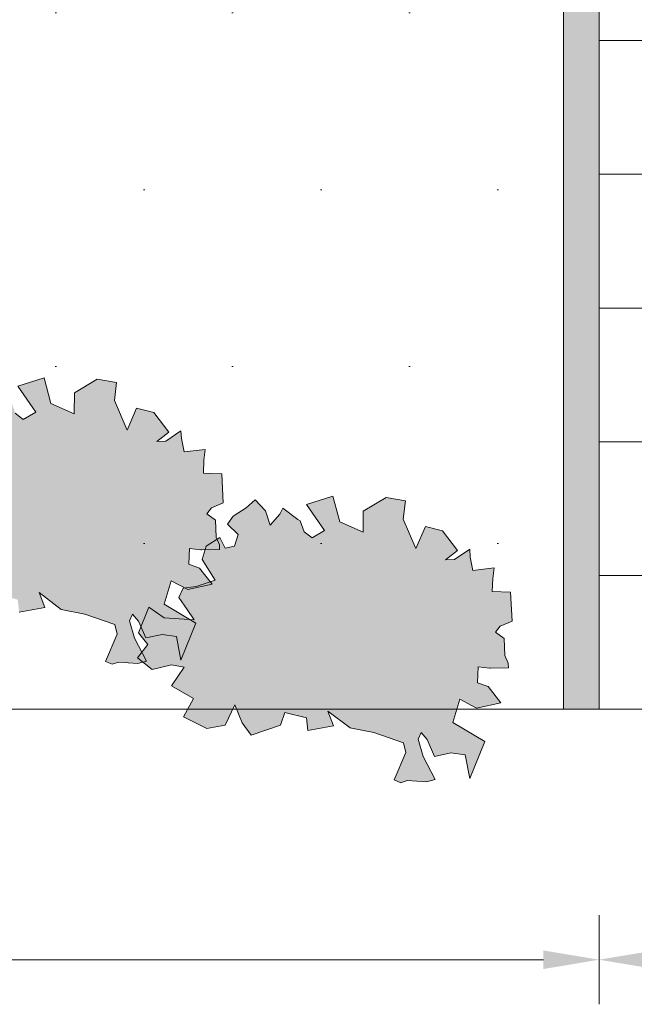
# Model space of a CAD drawing. Header units: metres. Extents: x 92403 to 95147, y 464428 to 465602.
# Tile 311 of 568: x 92436.54 to 92437.92, y 465244.31 to 465246.52. Entities that reach past the tile are written whole.
import ezdxf

# ---------------------------------------------------------------- set-up
doc = ezdxf.new("R2010")
doc.units = ezdxf.units.M
doc.layers.get('Defpoints').update_dxf_attribs({"linetype": 'CONTINUOUS'})
doc.layers.add('N-RO-GR-GROENSTROOK-A', color=7, linetype='CONTINUOUS', lineweight=0, true_color=0x5de817, transparency=0.7)
doc.layers.add('X-XX-AL-M', color=7, linetype='CONTINUOUS', lineweight=18)
doc.layers.add('X-XX-AL-RMB - profiel', color=7, linetype='CONTINUOUS', lineweight=9)
doc.styles.add('NLCS-ISO-M50-T25', font='NLCS-ISO.ttf', dxfattribs={"height": 0.125})
doc.dimstyles.new('NLCS-M50-T25-PIJL_L2_H1', dxfattribs={"dimscale": 0.05, "dimtxt": 2.5, "dimasz": 2.5, "dimexe": 2, "dimexo": 2, "dimgap": 0.7, "dimtad": 1, "dimzin": 0, "dimdsep": 46, "dimtxsty": 'NLCS-ISO-M50-T25', "dimcen": 2.5, "dimdle": 2, "dimclrd": 256, "dimclre": 256, "dimclrt": 256, "dimadec": 1, "dimazin": 0, "dimtfac": 1, "dimtdec": 3, "dimtofl": 0, "dimtmove": 0, "dimatfit": 3, "dimfxl": 2, "dimfxlon": 1, "dimtfillclr": 256, "dimtolj": 1, "dimtzin": 0, "dimlwd": -1, "dimlwe": -1, "dimarcsym": 0})

# ---------------------------------------------------------------- blocks, each defined once
blk = doc.blocks.new('*D156')
at = {"layer": 'Defpoints', "color": 0, "transparency": 16777216}
for p in [(92437.8446, 465245.865), (92440.2446, 465245.865), (92437.8446, 465244.4099)]:
    blk.add_point(p, dxfattribs=at)
at = {"layer": 'X-XX-AL-M', "transparency": 16777216}
for p, q in [((92437.8446, 465244.5099), (92437.8446, 465244.3099)), ((92440.2446, 465244.5099), (92440.2446, 465244.3099)), ((92440.1196, 465244.4099), (92437.9696, 465244.4099))]:
    blk.add_line(p, q, dxfattribs=at)
for points in [[(92437.9696, 465244.4307), (92437.9696, 465244.389), (92437.8446, 465244.4099)], [(92440.1196, 465244.4307), (92440.1196, 465244.389), (92440.2446, 465244.4099)]]:
    blk.add_solid(points, dxfattribs=at)
at = {"layer": 'X-XX-AL-M', "transparency": 16777216, "insert": (92439.0446, 465244.5074), "char_height": 0.125, "attachment_point": 5, "style": 'NLCS-ISO-M50-T25'}
blk.add_mtext('\\A1;2.40', dxfattribs=at)
blk = doc.blocks.new('*D160')
at = {"layer": 'Defpoints', "color": 0, "transparency": 16777216}
for p in [(92434.2782, 465245.865), (92437.8446, 465245.865), (92437.8446, 465244.4099)]:
    blk.add_point(p, dxfattribs=at)
at = {"layer": 'X-XX-AL-M', "transparency": 16777216}
for p, q in [((92434.2782, 465244.5099), (92434.2782, 465244.3099)), ((92437.8446, 465244.5099), (92437.8446, 465244.3099)), ((92434.4032, 465244.4099), (92437.7196, 465244.4099))]:
    blk.add_line(p, q, dxfattribs=at)
for points in [[(92434.4032, 465244.4307), (92434.4032, 465244.389), (92434.2782, 465244.4099)], [(92437.7196, 465244.4307), (92437.7196, 465244.389), (92437.8446, 465244.4099)]]:
    blk.add_solid(points, dxfattribs=at)
at = {"layer": 'X-XX-AL-M', "transparency": 16777216, "insert": (92436.0614, 465244.5074), "char_height": 0.125, "attachment_point": 5, "style": 'NLCS-ISO-M50-T25'}
blk.add_mtext('\\A1;breedte var', dxfattribs=at)

msp = doc.modelspace()

# ---------------------------------------------------------------- hatches: boundary and pattern name
at = {"layer": 'N-RO-GR-GROENSTROOK-A', "transparency": 33554508}
h = msp.add_hatch(color=256, dxfattribs=at)
h.dxf.hatch_style = 1
h.paths.add_polyline_path([(92436.637624, 465245.195697), (92436.690804, 465245.185561), (92436.757681, 465245.162556), (92436.763058, 465245.140561), (92436.736714, 465245.079448), (92436.751992, 465245.072862), (92436.765752, 465245.077587), (92436.80931, 465245.074797), (92436.828726, 465245.080282), (92436.801719, 465245.131355), (92436.790749, 465245.170187), (92436.797335, 465245.185465), (92436.810924, 465245.170016), (92436.827549, 465245.131944), (92436.863933, 465245.139706), (92436.896179, 465245.135398), (92436.906218, 465245.082046), (92436.94002, 465245.165106), (92436.868486, 465245.20817), (92436.884442, 465245.260006), (92436.921587, 465245.240461), (92436.976186, 465245.252365), (92436.948058, 465245.288634), (92436.923712, 465245.297249), (92436.925202, 465245.332801), (92436.950689, 465245.32984), (92436.952754, 465245.3296), (92436.992983, 465245.330484), (92436.992749, 465245.341124), (92436.985041, 465245.358182), (92436.98379, 465245.396599), (92436.964348, 465245.410507), (92436.97454, 465245.42409), (92437.001276, 465245.435277), (92436.998016, 465245.500227), (92436.956738, 465245.501957), (92436.957948, 465245.530843), (92436.96079, 465245.555209), (92436.913212, 465245.549346), (92436.907445, 465245.57931), (92436.906362, 465245.596901), (92436.872108, 465245.573852), (92436.852046, 465245.57299), (92436.879182, 465245.593719), (92436.845152, 465245.638092), (92436.806798, 465245.647556), (92436.7855, 465245.598562), (92436.756798, 465245.664578), (92436.761893, 465245.705478), (92436.718498, 465245.712534), (92436.667299, 465245.682339), (92436.666874, 465245.634958), (92436.614535, 465245.658232), (92436.599264, 465245.715829), (92436.53997, 465245.697233), (92436.580423, 465245.638581), (92436.552435, 465245.622339), (92436.53455, 465245.636182), (92436.525936, 465245.660243), (92436.520886, 465245.663858), (92436.48683, 465245.688985), (92436.480273, 465245.67525), (92436.458182, 465245.650774), (92436.448079, 465245.682753), (92436.424661, 465245.707303), (92436.404683, 465245.689809), (92436.375802, 465245.670855), (92436.362573, 465245.653079), (92436.386316, 465245.630086), (92436.378173, 465245.603324), (92436.357704, 465245.598944), (92436.345709, 465245.623016), (92436.314977, 465245.603354), (92436.30594, 465245.573879), (92436.334668, 465245.52711), (92436.292733, 465245.513155), (92436.262918, 465245.509167), (92436.253209, 465245.488493), (92436.272363, 465245.461503), (92436.288025, 465245.438064), (92436.220597, 465245.442592), (92436.186503, 465245.466804), (92436.16328, 465245.409118), (92436.184025, 465245.382847), (92436.160935, 465245.353176), (92436.193915, 465245.327178), (92436.237266, 465245.337669), (92436.265123, 465245.332181), (92436.237106, 465245.290408), (92436.286629, 465245.262015), (92436.263842, 465245.220939), (92436.316298, 465245.194256), (92436.357717, 465245.202079), (92436.379132, 465245.247663), (92436.395656, 465245.207559), (92436.415545, 465245.179491), (92436.481511, 465245.202128), (92436.491289, 465245.230655), (92436.539917, 465245.218142), (92436.543159, 465245.189986), (92436.600561, 465245.200674), (92436.587901, 465245.233677), (92436.637636, 465245.195713)])
h = msp.add_hatch(color=256, dxfattribs=at)
h.dxf.hatch_style = 1
h.paths.add_polyline_path([(92437.285626, 465244.930008), (92437.338806, 465244.919873), (92437.405683, 465244.896868), (92437.41106, 465244.874872), (92437.384716, 465244.813759), (92437.399994, 465244.807173), (92437.413755, 465244.811899), (92437.457312, 465244.809109), (92437.476728, 465244.814594), (92437.449721, 465244.865667), (92437.438751, 465244.904499), (92437.445337, 465244.919777), (92437.458926, 465244.904328), (92437.475552, 465244.866255), (92437.511935, 465244.874017), (92437.544181, 465244.869709), (92437.55422, 465244.816358), (92437.588022, 465244.899418), (92437.516488, 465244.942482), (92437.532444, 465244.994318), (92437.569589, 465244.974773), (92437.624188, 465244.986676), (92437.59606, 465245.022946), (92437.571715, 465245.03156), (92437.573204, 465245.067112), (92437.598691, 465245.064152), (92437.600756, 465245.063912), (92437.640985, 465245.064795), (92437.640751, 465245.075436), (92437.633044, 465245.092494), (92437.631793, 465245.13091), (92437.61235, 465245.144818), (92437.622542, 465245.158401), (92437.649278, 465245.169589), (92437.646018, 465245.234539), (92437.60474, 465245.236268), (92437.60595, 465245.265154), (92437.608792, 465245.28952), (92437.561214, 465245.283658), (92437.555448, 465245.313622), (92437.554364, 465245.331213), (92437.52011, 465245.308163), (92437.500048, 465245.307302), (92437.527184, 465245.328031), (92437.493154, 465245.372404), (92437.454801, 465245.381867), (92437.433502, 465245.332873), (92437.404801, 465245.398889), (92437.409896, 465245.439789), (92437.3665, 465245.446846), (92437.315301, 465245.41665), (92437.314876, 465245.369269), (92437.262537, 465245.392543), (92437.247267, 465245.45014), (92437.187972, 465245.431544), (92437.228425, 465245.372892), (92437.200437, 465245.356651), (92437.182553, 465245.370494), (92437.173938, 465245.394554), (92437.168889, 465245.39817), (92437.134832, 465245.423297), (92437.128275, 465245.409561), (92437.106184, 465245.385086), (92437.096081, 465245.417064), (92437.072664, 465245.441614), (92437.052685, 465245.42412), (92437.023804, 465245.405167), (92437.010576, 465245.38739), (92437.034318, 465245.364398), (92437.026175, 465245.337636), (92437.005706, 465245.333256), (92436.993712, 465245.357327), (92436.96298, 465245.337665), (92436.953942, 465245.308191), (92436.982671, 465245.261421), (92436.940735, 465245.247466), (92436.91092, 465245.243479), (92436.901211, 465245.222805), (92436.920366, 465245.195815), (92436.936028, 465245.172376), (92436.8686, 465245.176904), (92436.834505, 465245.201115), (92436.811282, 465245.14343), (92436.832027, 465245.117159), (92436.808938, 465245.087487), (92436.841917, 465245.06149), (92436.885268, 465245.071981), (92436.913125, 465245.066492), (92436.885108, 465245.02472), (92436.934631, 465244.996326), (92436.911844, 465244.955251), (92436.9643, 465244.928568), (92437.005719, 465244.93639), (92437.027134, 465244.981975), (92437.043658, 465244.941871), (92437.063548, 465244.913803), (92437.129513, 465244.93644), (92437.139291, 465244.964967), (92437.18792, 465244.952454), (92437.191161, 465244.924298), (92437.248564, 465244.934986), (92437.235903, 465244.967988), (92437.285638, 465244.930024)])
at = {"layer": 'X-XX-AL-RMB - profiel', "true_color": 0xb0b0b0}
h = msp.add_hatch(color=253, dxfattribs=at)
h.dxf.hatch_style = 1
h.paths.add_polyline_path([(92437.844577, 465248.838023), (92437.844577, 465244.972223), (92437.764577, 465244.972223), (92437.764577, 465248.838023)])
at = {"layer": 'X-XX-AL-RMB - profiel', "true_color": 0x000000}
h = msp.add_hatch(dxfattribs=at)
h.set_pattern_fill('AVH-TEGEL_300X300_HALFST', color=18, angle=90, pattern_type=2)
h.set_pattern_definition([(90, (92440.24458, 465244.97222), (-0.15, 0.3), [0.3, -0.3]), (180, (92440.24458, 465244.97222), (-4e-17, -0.3), [])])
h.paths.add_polyline_path([(92440.244577, 465244.972223), (92437.844577, 465244.972223), (92437.844577, 465248.838023), (92440.244577, 465248.838023)])
at = {"layer": 'X-XX-AL-RMB - profiel', "true_color": 0x1a4a17, "transparency": 33554687}
h = msp.add_hatch(dxfattribs=at)
h.set_pattern_fill('AGR-GRAS_SPORTVELD', color=99, scale=0.5, pattern_type=2)
h.set_pattern_definition([(0, (-2044.6281, 1748.922), (0.1984375, 0.396875), [0, -0.396875])])
h.paths.add_polyline_path([(92437.764577, 465248.238023), (92434.728241, 465248.238023), (92434.728241, 465244.972223), (92437.764577, 465244.972223)])

# ---------------------------------------------------------------- linework, layer by layer
at = {"layer": 'X-XX-AL-RMB - profiel'}
msp.add_lwpolyline([(92441.744577, 465248.838023), (92421.377967, 465248.838023), (92421.377967, 465244.972223), (92441.744577, 465244.972223)], close=True, dxfattribs=at)
at = {"layer": 'X-XX-AL-RMB - profiel', "flags": 128}
msp.add_lwpolyline([(92437.844577, 465248.838023), (92437.844577, 465244.972223), (92437.764577, 465244.972223), (92437.764577, 465248.838023)], close=True, dxfattribs=at)
at = {"layer": 'X-XX-AL-RMB - profiel', "color": 251}
msp.add_lwpolyline([(92436.543159, 465245.189986), (92436.600561, 465245.200674), (92436.587901, 465245.233677), (92436.637636, 465245.195713), (92436.637624, 465245.195697), (92436.690804, 465245.185561), (92436.757681, 465245.162556), (92436.763058, 465245.140561), (92436.736714, 465245.079448), (92436.751992, 465245.072862), (92436.765752, 465245.077587), (92436.80931, 465245.074797), (92436.828726, 465245.080282), (92436.801719, 465245.131355), (92436.790749, 465245.170187), (92436.797335, 465245.185465), (92436.810924, 465245.170016), (92436.827549, 465245.131944), (92436.863933, 465245.139706), (92436.896179, 465245.135398), (92436.906218, 465245.082046), (92436.94002, 465245.165106), (92436.868486, 465245.20817), (92436.884442, 465245.260006), (92436.921587, 465245.240461), (92436.976186, 465245.252365), (92436.948058, 465245.288634), (92436.923712, 465245.297249), (92436.925202, 465245.332801), (92436.950689, 465245.32984), (92436.952754, 465245.3296), (92436.992983, 465245.330484), (92436.992749, 465245.341124), (92436.985041, 465245.358182), (92436.98379, 465245.396599), (92436.964348, 465245.410507), (92436.97454, 465245.42409), (92437.001276, 465245.435277), (92436.998016, 465245.500227), (92436.956738, 465245.501957), (92436.957948, 465245.530843), (92436.96079, 465245.555209), (92436.913212, 465245.549346), (92436.907445, 465245.57931), (92436.906362, 465245.596901), (92436.872108, 465245.573852), (92436.852046, 465245.57299), (92436.879182, 465245.593719), (92436.845152, 465245.638092), (92436.806798, 465245.647556), (92436.7855, 465245.598562), (92436.756798, 465245.664578), (92436.761893, 465245.705478), (92436.718498, 465245.712534), (92436.667299, 465245.682339), (92436.666874, 465245.634958), (92436.614535, 465245.658232), (92436.599264, 465245.715829), (92436.53997, 465245.697233), (92436.580423, 465245.638581), (92436.552435, 465245.622339), (92436.53455, 465245.636182)], dxfattribs=at)
msp.add_lwpolyline([(92437.285626, 465244.930008), (92437.338806, 465244.919873), (92437.405683, 465244.896868), (92437.41106, 465244.874872), (92437.384716, 465244.813759), (92437.399994, 465244.807173), (92437.413755, 465244.811899), (92437.457312, 465244.809109), (92437.476728, 465244.814594), (92437.449721, 465244.865667), (92437.438751, 465244.904499), (92437.445337, 465244.919777), (92437.458926, 465244.904328), (92437.475552, 465244.866255), (92437.511935, 465244.874017), (92437.544181, 465244.869709), (92437.55422, 465244.816358), (92437.588022, 465244.899418), (92437.516488, 465244.942482), (92437.532444, 465244.994318), (92437.569589, 465244.974773), (92437.624188, 465244.986676), (92437.59606, 465245.022946), (92437.571715, 465245.03156), (92437.573204, 465245.067112), (92437.598691, 465245.064152), (92437.600756, 465245.063912), (92437.640985, 465245.064795), (92437.640751, 465245.075436), (92437.633044, 465245.092494), (92437.631793, 465245.13091), (92437.61235, 465245.144818), (92437.622542, 465245.158401), (92437.649278, 465245.169589), (92437.646018, 465245.234539), (92437.60474, 465245.236268), (92437.60595, 465245.265154), (92437.608792, 465245.28952), (92437.561214, 465245.283658), (92437.555448, 465245.313622), (92437.554364, 465245.331213), (92437.52011, 465245.308163), (92437.500048, 465245.307302), (92437.527184, 465245.328031), (92437.493154, 465245.372404), (92437.454801, 465245.381867), (92437.433502, 465245.332873), (92437.404801, 465245.398889), (92437.409896, 465245.439789), (92437.3665, 465245.446846), (92437.315301, 465245.41665), (92437.314876, 465245.369269), (92437.262537, 465245.392543), (92437.247267, 465245.45014), (92437.187972, 465245.431544), (92437.228425, 465245.372892), (92437.200437, 465245.356651), (92437.182553, 465245.370494), (92437.173938, 465245.394554), (92437.168889, 465245.39817), (92437.134832, 465245.423297), (92437.128275, 465245.409561), (92437.106184, 465245.385086), (92437.096081, 465245.417064), (92437.072664, 465245.441614), (92437.052685, 465245.42412), (92437.023804, 465245.405167), (92437.010576, 465245.38739), (92437.034318, 465245.364398), (92437.026175, 465245.337636), (92437.005706, 465245.333256), (92436.993712, 465245.357327), (92436.96298, 465245.337665), (92436.953942, 465245.308191), (92436.982671, 465245.261421), (92436.940735, 465245.247466), (92436.91092, 465245.243479), (92436.901211, 465245.222805), (92436.920366, 465245.195815), (92436.936028, 465245.172376), (92436.8686, 465245.176904), (92436.834505, 465245.201115), (92436.811282, 465245.14343), (92436.832027, 465245.117159), (92436.808938, 465245.087487), (92436.841917, 465245.06149), (92436.885268, 465245.071981), (92436.913125, 465245.066492), (92436.885108, 465245.02472), (92436.934631, 465244.996326), (92436.911844, 465244.955251), (92436.9643, 465244.928568), (92437.005719, 465244.93639), (92437.027134, 465244.981975), (92437.043658, 465244.941871), (92437.063548, 465244.913803), (92437.129513, 465244.93644), (92437.139291, 465244.964967), (92437.18792, 465244.952454), (92437.191161, 465244.924298), (92437.248564, 465244.934986), (92437.235903, 465244.967988), (92437.285638, 465244.930024)], close=True, dxfattribs=at)

# ---------------------------------------------------------------- dimensions: what is measured, and where the dimension line sits
at = {"layer": 'X-XX-AL-M'}
dim = msp.add_aligned_dim(p1=(92434.278241, 465245.86503), p2=(92437.844577, 465245.86503), distance=-1.455174, text='breedte var', dimstyle='NLCS-M50-T25-PIJL_L2_H1', dxfattribs=at)
dim.commit()
dim.dimension.update_dxf_attribs({"geometry": '*D160', "text_midpoint": (92436.061409, 465244.507404)})
dim = msp.add_aligned_dim(p1=(92440.244577, 465245.86503), p2=(92437.844577, 465245.86503), distance=1.455174, dimstyle='NLCS-M50-T25-PIJL_L2_H1', dxfattribs=at)
dim.commit()
dim.dimension.update_dxf_attribs({"geometry": '*D156', "text_midpoint": (92439.044577, 465244.507356)})

doc.saveas('drawing.dxf')
